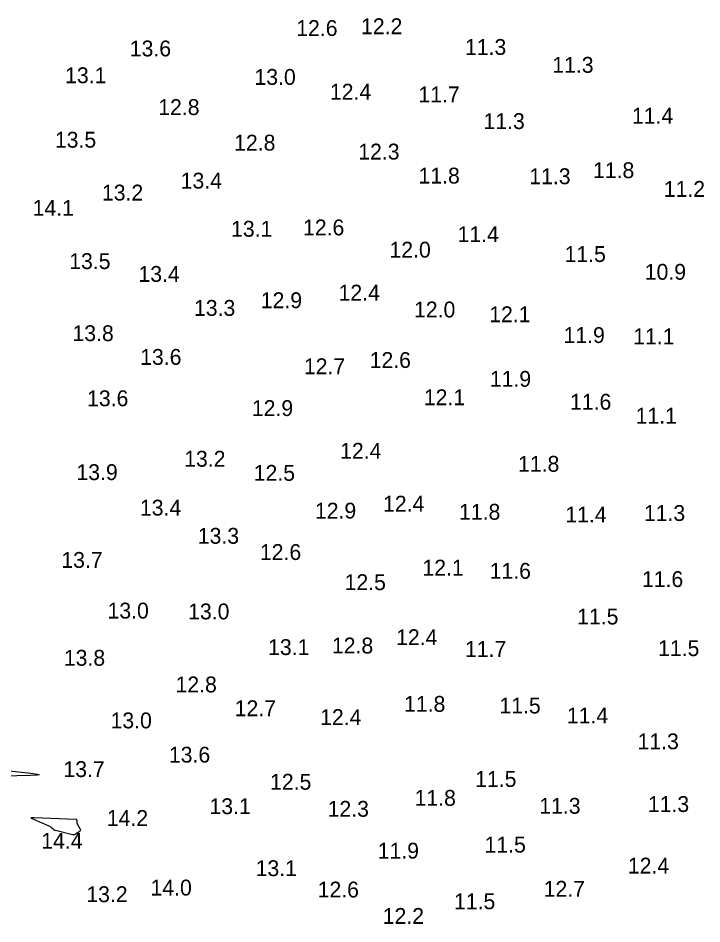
# Model space of a CAD drawing. Extents: x 1023796 to 1112670, y 656573 to 837340.
# Drawn here: x 1101433.9 to 1101649.4, y 688046 to 688331.7 of the extents above; entities that cross this region are included whole.
import ezdxf

# ---------------------------------------------------------------- set-up
doc = ezdxf.new("R2010")
doc.units = 0
doc.layers.add('V-CHAN-CONT-15FT', color=7, linetype='Continuous')
doc.layers.add('V-TOPO-SOUN', color=7, linetype='Continuous')

msp = doc.modelspace()

# ---------------------------------------------------------------- linework, layer by layer
at = {"layer": 'V-CHAN-CONT-15FT'}
msp.add_lwpolyline([(1101422.33, 688095.17), (1101437.92, 688093.48), (1101439.95, 688093.21), (1101440.62, 688093), (1101439.93, 688092.85), (1101437.88, 688092.76), (1101416.21, 688092.25)], dxfattribs=at)
msp.add_lwpolyline([(1101445.37, 688075.57), (1101445.2, 688075.67), (1101445.04, 688075.8), (1101444.43, 688076.34), (1101444.28, 688076.47), (1101444.11, 688076.59), (1101443.94, 688076.69), (1101443.75, 688076.78), (1101438.85, 688078.91), (1101438.2, 688079.24), (1101438.01, 688079.46), (1101438.28, 688079.57), (1101439.01, 688079.58), (1101452.11, 688079), (1101452.24, 688078.97), (1101452.33, 688078.91), (1101452.38, 688078.82), (1101452.4, 688078.69), (1101452.41, 688078.1), (1101452.42, 688077.95), (1101452.45, 688077.81), (1101452.5, 688077.68), (1101452.57, 688077.55), (1101453.43, 688076.13), (1101453.54, 688075.87), (1101453.55, 688075.62), (1101453.45, 688075.39), (1101453.25, 688075.18), (1101452.21, 688074.36), (1101451.94, 688074.19), (1101451.66, 688074.1), (1101451.37, 688074.07), (1101451.05, 688074.11), (1101445.75, 688075.42), (1101445.55, 688075.48)], close=True, dxfattribs=at)

# ---------------------------------------------------------------- texts
at = {"layer": 'V-TOPO-SOUN'}
for s, p in [('12.6 ', (1101521.59, 688326.07)), ('12.2 ', (1101542.01, 688326.63)), ('13.6 ', (1101469.13, 688319.64)), ('11.3 ', (1101574.76, 688320.1)), ('11.3 ', (1101602.28, 688314.46)), ('13.1 ', (1101448.75, 688311.18)), ('13.0 ', (1101508.42, 688310.65)), ('12.4 ', (1101532.2, 688305.99)), ('11.7 ', (1101560.09, 688305.14)), ('12.8 ', (1101478.1, 688301.14)), ('11.3 ', (1101580.6, 688296.71)), ('11.4 ', (1101627.38, 688298.42)), ('13.5 ', (1101445.53, 688290.84)), ('12.8 ', (1101502.02, 688289.92)), ('12.3 ', (1101541.13, 688287.1)), ('11.8 ', (1101615.11, 688281.22)), ('11.8 ', (1101560.12, 688279.52)), ('11.3 ', (1101595.03, 688279.32)), ('13.4 ', (1101485.16, 688277.94)), ('13.2 ', (1101460.35, 688274.17)), ('11.2 ', (1101637.42, 688275.32)), ('14.1 ', (1101438.51, 688269.35)), ('13.1 ', (1101501.04, 688262.75)), ('12.6 ', (1101523.72, 688263.18)), ('11.4 ', (1101572.43, 688261.05)), ('12.0 ', (1101550.97, 688256.16)), ('11.5 ', (1101606.15, 688254.78)), ('13.5 ', (1101450.05, 688252.55)), ('13.4 ', (1101471.87, 688248.51)), ('10.9 ', (1101631.42, 688249.17)), ('12.4 ', (1101534.93, 688242.61)), ('12.9 ', (1101510.42, 688240.21)), ('13.3 ', (1101489.36, 688237.79)), ('12.0 ', (1101558.71, 688237.29)), ('12.1 ', (1101582.41, 688235.78)), ('13.8 ', (1101451.07, 688229.81)), ('11.9 ', (1101605.83, 688229.22)), ('11.1 ', (1101627.78, 688228.83)), ('13.6 ', (1101472.41, 688222.33)), ('12.6 ', (1101544.72, 688221.35)), ('12.7 ', (1101524, 688219.38)), ('11.9 ', (1101582.6, 688215.41)), ('13.6 ', (1101455.67, 688209.28)), ('12.1 ', (1101561.8, 688209.6)), ('11.6 ', (1101607.87, 688208.19)), ('12.9 ', (1101507.6, 688206.19)), ('11.1 ', (1101628.54, 688203.8)), ('12.4 ', (1101535.42, 688192.71)), ('13.2 ', (1101486.27, 688190.21)), ('11.8 ', (1101591.49, 688188.61)), ('13.9 ', (1101452.32, 688185.98)), ('12.5 ', (1101508.19, 688185.75)), ('12.4 ', (1101548.94, 688176.04)), ('13.4 ', (1101472.33, 688174.79)), ('12.9 ', (1101527.48, 688173.84)), ('11.8 ', (1101572.89, 688173.48)), ('11.3 ', (1101631.15, 688173.09)), ('11.4 ', (1101606.38, 688172.63)), ('13.3 ', (1101490.57, 688165.9)), ('12.6 ', (1101510.14, 688160.78)), ('13.7 ', (1101447.56, 688158.29)), ('12.1 ', (1101561.35, 688155.86)), ('11.6 ', (1101582.54, 688154.85)), ('12.5 ', (1101536.83, 688151.27)), ('11.6 ', (1101630.54, 688152.25)), ('13.0 ', (1101462.12, 688142.31)), ('13.0 ', (1101487.52, 688142.05)), ('11.5 ', (1101610.12, 688140.44)), ('12.4 ', (1101553.07, 688133.91)), ('13.1 ', (1101512.72, 688130.8)), ('12.8 ', (1101532.83, 688131.29)), ('11.7 ', (1101574.76, 688130.21)), ('11.5 ', (1101635.62, 688130.47)), ('13.8 ', (1101448.35, 688127.42)), ('12.8 ', (1101483.55, 688119.02)), ('11.8 ', (1101555.56, 688112.88)), ('12.7 ', (1101502.19, 688111.51)), ('11.5 ', (1101585.62, 688112.36)), ('13.0 ', (1101463.07, 688107.67)), ('12.4 ', (1101529.12, 688108.72)), ('11.4 ', (1101606.88, 688109.24)), ('11.3 ', (1101629.15, 688101.07)), ('13.6 ', (1101481.46, 688096.87)), ('13.7 ', (1101448.22, 688092.31)), ('12.5 ', (1101513.34, 688088.31)), ('11.5 ', (1101577.97, 688089.2)), ('11.8 ', (1101558.88, 688083.23)), ('11.3 ', (1101632.4, 688081.29)), ('13.1 ', (1101494.25, 688080.6)), ('12.3 ', (1101531.48, 688079.78)), ('11.3 ', (1101598.18, 688080.73)), ('14.2 ', (1101461.9, 688076.89)), ('14.4 ', (1101441.23, 688069.68)), ('11.5 ', (1101580.93, 688068.49)), ('11.9 ', (1101547.26, 688066.59)), ('12.4 ', (1101626.1, 688061.87)), ('13.1 ', (1101508.79, 688061.05)), ('13.2 ', (1101455.43, 688052.85)), ('14.0 ', (1101475.67, 688054.94)), ('12.6 ', (1101528.34, 688054.32)), ('12.7 ', (1101599.56, 688054.55)), ('11.5 ', (1101571.31, 688050.61)), ('12.2 ', (1101548.84, 688045.99))]:
    msp.add_text(s, height=5, dxfattribs=at).set_placement(p)

doc.saveas('drawing.dxf')
